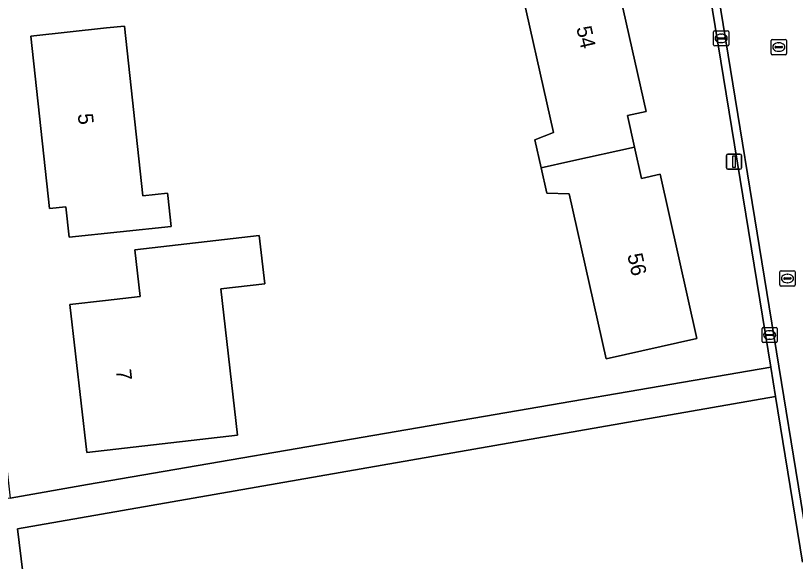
# Model space of a CAD drawing. Extents: x 162661 to 163484, y 380247 to 381230.
# Drawn here: x 163007.2 to 163058.6, y 380363.1 to 380399 of the extents above; entities that cross this region are included whole.
import ezdxf

# ---------------------------------------------------------------- set-up
doc = ezdxf.new("R2010")
doc.units = 0
for name, color, linetype in [('IMGEO_Erf', 7, 'Continuous'), ('IMGEO_Groenvoorziening', 7, 'Continuous'), ('IMGEO_Kolk', 7, 'Continuous'), ('IMGEO_Lichtmast', 7, 'Continuous'), ('IMGEO_Pand', 7, 'Continuous'), ('IMGEO_Pand_nummerreeks', 7, 'Continuous'), ('IMGEO_Rijbaan_lokaal_gesloten', 7, 'Continuous'), ('IMGEO_Rijbaan_lokaal_open', 7, 'Continuous'), ('IMGEO_Rioolput', 7, 'Continuous'), ('IMGEO_Voetpad_open', 7, 'Continuous')]:
    doc.layers.add(name, color=color, linetype=linetype)

msp = doc.modelspace()

# ---------------------------------------------------------------- linework, layer by layer
at = {"layer": 'IMGEO_Erf'}
for points in [[(163047.603, 380433.152), (163037.976, 380431.448), (163035.606, 380431.035), (163000.273, 380424.875), (163000.715, 380422.638), (163006.844, 380367.252), (163011.947, 380368.147), (163056.95, 380375.873)], [(163045.02, 380381.319), (163043.68, 380387.3), (163042.2, 380387.34), (163041.827, 380389.006), (163041.413, 380390.853), (163042.651, 380391.331), (163040.213, 380402.213), (163038.878, 380408.171), (163037.785, 380413.05), (163038.379, 380413.183), (163037.899, 380415.33), (163042.157, 380416.308), (163042.639, 380414.161), (163043.869, 380414.437), (163046.302, 380403.578), (163048.735, 380392.722), (163047.515, 380392.449), (163047.978, 380390.382), (163048.441, 380388.314), (163049.668, 380388.589), (163052.09, 380377.778), (163046.113, 380376.439)], [(163015.587, 380387.173), (163017.227, 380387.348), (163017.244, 380387.195), (163017.462, 380385.153), (163010.745, 380384.434), (163010.53, 380386.443), (163009.435, 380386.325), (163008.218, 380397.694), (163013.19, 380398.226), (163014.39, 380398.355)], [(163013.133, 380380.274), (163015.424, 380380.531), (163015.076, 380383.606), (163023.255, 380384.551), (163023.618, 380381.371), (163020.736, 380381.041), (163021.836, 380371.403), (163011.9, 380370.267), (163010.788, 380380.001)]]:
    msp.add_lwpolyline(points, close=True, dxfattribs=at)
at = {"layer": 'IMGEO_Groenvoorziening'}
msp.add_lwpolyline([(163059.044, 380363.035), (163057.264, 380373.948), (163007.348, 380365.222), (163008.76, 380353.55), (163054.471, 380356.654)], dxfattribs=at)
at = {"layer": 'IMGEO_Kolk'}
for p, q in [((163053.258, 380398.041), (163054.11, 380398.041)), ((163053.183, 380397.115), (163053.183, 380397.967)), ((163053.442, 380397.535), (163053.442, 380397.547)), ((163053.88, 380397.498), (163053.482, 380397.498)), ((163053.485, 380397.584), (163053.883, 380397.584)), ((163053.671, 380397.821), (163053.696, 380397.821)), ((163053.926, 380397.547), (163053.926, 380397.535)), ((163054.184, 380397.967), (163054.184, 380397.115)), ((163054.11, 380397.041), (163053.258, 380397.041)), ((163053.694, 380397.261), (163053.669, 380397.261)), ((163056.453, 380378.5), (163057.305, 380378.5)), ((163056.378, 380377.574), (163056.378, 380378.426)), ((163056.637, 380377.994), (163056.637, 380378.006)), ((163057.075, 380377.957), (163056.677, 380377.957)), ((163056.68, 380378.043), (163057.078, 380378.043)), ((163056.866, 380378.28), (163056.891, 380378.28)), ((163057.121, 380378.006), (163057.121, 380377.994)), ((163057.379, 380378.426), (163057.379, 380377.574)), ((163057.305, 380377.5), (163056.453, 380377.5)), ((163056.889, 380377.72), (163056.864, 380377.72))]:
    msp.add_line(p, q, dxfattribs=at)
for points in [[(163053.258, 380398.041), (163054.11, 380398.041)], [(163053.183, 380397.115), (163053.183, 380397.967)], [(163054.184, 380397.967), (163054.184, 380397.115)], [(163054.11, 380397.041), (163053.258, 380397.041)], [(163056.453, 380378.5), (163057.305, 380378.5)], [(163056.378, 380377.574), (163056.378, 380378.426)], [(163057.379, 380378.426), (163057.379, 380377.574)], [(163057.305, 380377.5), (163056.453, 380377.5)]]:
    msp.add_lwpolyline(points, dxfattribs=at)
for centre, radius, start, end in [((163053.26, 380397.965), 0.0765, 91.552, 178.448), ((163053.26, 380397.965), 0.0765, 91.552, 178.448), ((163054.108, 380397.965), 0.0765, 1.552, 88.448), ((163054.108, 380397.965), 0.0765, 1.552, 88.448), ((163053.482, 380397.544), 0.0403, 85.8775, 175.7526), ((163053.479, 380397.534), 0.0366, 178.938, 274.7102), ((163053.883, 380397.541), 0.043, 264.8664, 352.4533), ((163053.887, 380397.546), 0.0386, 1.7309, 96.639), ((163053.26, 380397.117), 0.0765, 181.552, 268.448), ((163053.26, 380397.117), 0.0765, 181.552, 268.448), ((163054.108, 380397.117), 0.0765, 271.552, 358.448), ((163054.108, 380397.117), 0.0765, 271.552, 358.448), ((163056.455, 380378.424), 0.0765, 91.552, 178.448), ((163056.455, 380378.424), 0.0765, 91.552, 178.448), ((163057.303, 380378.424), 0.0765, 1.552, 88.448), ((163057.303, 380378.424), 0.0765, 1.552, 88.448), ((163056.677, 380378.003), 0.0403, 85.8775, 175.7526), ((163056.674, 380377.993), 0.0366, 178.938, 274.7102), ((163057.078, 380378), 0.043, 264.8664, 352.4533), ((163057.082, 380378.005), 0.0386, 1.7309, 96.639), ((163056.455, 380377.576), 0.0765, 181.552, 268.448), ((163056.455, 380377.576), 0.0765, 181.552, 268.448), ((163057.303, 380377.576), 0.0765, 271.552, 358.448), ((163057.303, 380377.576), 0.0765, 271.552, 358.448)]:
    msp.add_arc(centre, radius, start, end, dxfattribs=at)
for centre, major_axis, ratio, start_param, end_param in [((163053.67, 380397.541), (-0.387, 0.002), 0.722429, 4.712389, 7.853982), ((163053.695, 380397.541), (-0.39, 0.002), 0.717154, 1.570796, 4.712389), ((163056.865, 380378), (-0.387, 0.002), 0.722429, 4.712389, 7.853982), ((163056.89, 380378), (-0.39, 0.002), 0.717154, 1.570796, 4.712389)]:
    msp.add_ellipse(centre, major_axis=major_axis, ratio=ratio, start_param=start_param, end_param=end_param, dxfattribs=at)
at = {"layer": 'IMGEO_Lichtmast'}
for p, q in [((163054.032, 380389.017), (163054.032, 380389.817)), ((163054.032, 380389.817), (163054.032, 380389.017)), ((163054.132, 380389.917), (163054.922, 380389.917)), ((163054.922, 380389.917), (163054.132, 380389.917)), ((163055.022, 380389.817), (163055.022, 380389.017)), ((163055.022, 380389.017), (163055.022, 380389.817)), ((163054.922, 380388.917), (163054.132, 380388.917)), ((163054.132, 380388.917), (163054.922, 380388.917))]:
    msp.add_line(p, q, dxfattribs=at)
msp.add_lwpolyline([(163054.452, 380389.792), (163054.602, 380389.792), (163054.602, 380389.042), (163054.452, 380389.042), (163054.452, 380389.792)], dxfattribs=at)
for centre, start, end in [((163054.132, 380389.817), 90, 180), ((163054.132, 380389.817), 90, 180), ((163054.922, 380389.817), 0, 90), ((163054.922, 380389.817), 360, 90), ((163054.132, 380389.017), 180, 270), ((163054.132, 380389.017), 180, 270), ((163054.922, 380389.017), 270, 0), ((163054.922, 380389.017), 270, 0)]:
    msp.add_arc(centre, 0.1, start, end, dxfattribs=at)
at = {"layer": 'IMGEO_Pand'}
for points in [[(163046.302, 380403.578), (163040.213, 380402.213), (163042.651, 380391.331), (163041.413, 380390.853), (163041.827, 380389.006), (163043.775, 380389.442), (163047.978, 380390.382), (163047.515, 380392.449), (163048.735, 380392.722)], [(163014.39, 380398.355), (163013.19, 380398.226), (163008.218, 380397.694), (163009.435, 380386.325), (163010.53, 380386.443), (163010.745, 380384.434), (163017.462, 380385.153), (163017.244, 380387.195), (163017.227, 380387.348), (163015.587, 380387.173)], [(163049.668, 380388.589), (163048.441, 380388.314), (163047.978, 380390.382), (163043.775, 380389.442), (163041.827, 380389.006), (163042.2, 380387.34), (163043.68, 380387.3), (163045.02, 380381.319), (163046.113, 380376.439), (163052.09, 380377.778)], [(163013.133, 380380.274), (163010.788, 380380.001), (163011.9, 380370.267), (163021.836, 380371.403), (163020.736, 380381.041), (163023.618, 380381.371), (163023.255, 380384.551), (163015.076, 380383.606), (163015.424, 380380.531)]]:
    msp.add_lwpolyline(points, close=True, dxfattribs=at)
at = {"layer": 'IMGEO_Rijbaan_lokaal_gesloten'}
msp.add_lwpolyline([(163057.38, 380403.975), (163052.079, 380436.342), (163048.058, 380433.778), (163059.565, 380363.138)], dxfattribs=at)
at = {"layer": 'IMGEO_Rijbaan_lokaal_open'}
msp.add_lwpolyline([(163059.565, 380363.138), (163048.058, 380433.778), (163047.522, 380433.648), (163047.603, 380433.152), (163056.95, 380375.873), (163057.264, 380373.948), (163059.044, 380363.035)], dxfattribs=at)
at = {"layer": 'IMGEO_Rioolput'}
for p, q in [((163057.053, 380397.466), (163057.905, 380397.466)), ((163056.978, 380396.54), (163056.978, 380397.392)), ((163057.237, 380396.96), (163057.237, 380396.972)), ((163057.28, 380397.009), (163057.678, 380397.009)), ((163057.466, 380397.246), (163057.491, 380397.246)), ((163057.721, 380396.972), (163057.721, 380396.96)), ((163057.979, 380397.392), (163057.979, 380396.54)), ((163057.905, 380396.466), (163057.053, 380396.466)), ((163057.675, 380396.923), (163057.277, 380396.923)), ((163057.489, 380396.686), (163057.464, 380396.686)), ((163057.551, 380381.299), (163057.551, 380382.151)), ((163057.626, 380382.225), (163058.478, 380382.225)), ((163058.552, 380382.151), (163058.552, 380381.299)), ((163057.81, 380381.719), (163057.81, 380381.731)), ((163058.248, 380381.682), (163057.85, 380381.682)), ((163057.853, 380381.768), (163058.251, 380381.768)), ((163058.039, 380382.005), (163058.064, 380382.005)), ((163058.294, 380381.731), (163058.294, 380381.719)), ((163058.478, 380381.225), (163057.626, 380381.225)), ((163058.062, 380381.445), (163058.037, 380381.445))]:
    msp.add_line(p, q, dxfattribs=at)
for points in [[(163057.053, 380397.466), (163057.905, 380397.466)], [(163056.978, 380396.54), (163056.978, 380397.392)], [(163057.979, 380397.392), (163057.979, 380396.54)], [(163057.905, 380396.466), (163057.053, 380396.466)], [(163057.551, 380381.299), (163057.551, 380382.151)], [(163057.626, 380382.225), (163058.478, 380382.225)], [(163058.552, 380382.151), (163058.552, 380381.299)], [(163058.478, 380381.225), (163057.626, 380381.225)]]:
    msp.add_lwpolyline(points, dxfattribs=at)
for centre, radius, start, end in [((163057.055, 380397.39), 0.0765, 91.552, 178.448), ((163057.055, 380397.39), 0.0765, 91.552, 178.448), ((163057.903, 380397.39), 0.0765, 1.552, 88.448), ((163057.903, 380397.39), 0.0765, 1.552, 88.448), ((163057.277, 380396.969), 0.0403, 85.8775, 175.7526), ((163057.274, 380396.959), 0.0366, 178.938, 274.7102), ((163057.678, 380396.966), 0.043, 264.8664, 352.4533), ((163057.682, 380396.971), 0.0386, 1.7309, 96.639), ((163057.055, 380396.542), 0.0765, 181.552, 268.448), ((163057.055, 380396.542), 0.0765, 181.552, 268.448), ((163057.903, 380396.542), 0.0765, 271.552, 358.448), ((163057.903, 380396.542), 0.0765, 271.552, 358.448), ((163057.628, 380382.149), 0.0765, 91.552, 178.448), ((163057.628, 380382.149), 0.0765, 91.552, 178.448), ((163058.476, 380382.149), 0.0765, 1.552, 88.448), ((163058.476, 380382.149), 0.0765, 1.552, 88.448), ((163057.85, 380381.728), 0.0403, 85.8775, 175.7526), ((163057.847, 380381.718), 0.0366, 178.938, 274.7102), ((163058.251, 380381.725), 0.043, 264.8664, 352.4533), ((163058.255, 380381.73), 0.0386, 1.7309, 96.639), ((163057.628, 380381.301), 0.0765, 181.552, 268.448), ((163057.628, 380381.301), 0.0765, 181.552, 268.448), ((163058.476, 380381.301), 0.0765, 271.552, 358.448), ((163058.476, 380381.301), 0.0765, 271.552, 358.448)]:
    msp.add_arc(centre, radius, start, end, dxfattribs=at)
for centre, major_axis, ratio, start_param, end_param in [((163057.465, 380396.966), (-0.387, 0.002), 0.722429, 4.712389, 7.853982), ((163057.49, 380396.966), (-0.39, 0.002), 0.717154, 1.570796, 4.712389), ((163058.038, 380381.725), (-0.387, 0.002), 0.722429, 4.712389, 7.853982), ((163058.063, 380381.725), (-0.39, 0.002), 0.717154, 1.570796, 4.712389)]:
    msp.add_ellipse(centre, major_axis=major_axis, ratio=ratio, start_param=start_param, end_param=end_param, dxfattribs=at)
at = {"layer": 'IMGEO_Voetpad_open'}
msp.add_lwpolyline([(163005.21, 380364.635), (163006.568, 380353.401), (163008.76, 380353.55), (163007.348, 380365.222), (163057.264, 380373.948), (163056.95, 380375.873), (163011.947, 380368.147), (163006.844, 380367.252), (162992.818, 380364.786), (162987.152, 380363.833), (162952.002, 380357.671), (162951.261, 380357.59), (162937.748, 380355.281), (162937.978, 380353.182), (162950.999, 380355.403), (162953.727, 380355.77), (162958.085, 380356.605), (162973.327, 380359.209), (162989.055, 380361.908), (162991.897, 380362.399), (163000, 380363.76)], close=True, dxfattribs=at)

# ---------------------------------------------------------------- texts
at = {"layer": 'IMGEO_Pand_nummerreeks'}
for s, rotation, p in [('54', 282.6278, (163044.138, 380398.239)), ('5', 276.1075, (163011.303, 380392.551)), ('56', 282.6278, (163047.498, 380383.273)), ('7', 276.5171, (163013.817, 380375.693))]:
    msp.add_text(s, height=1, rotation=rotation, dxfattribs=at).set_placement(p)

doc.saveas('drawing.dxf')
